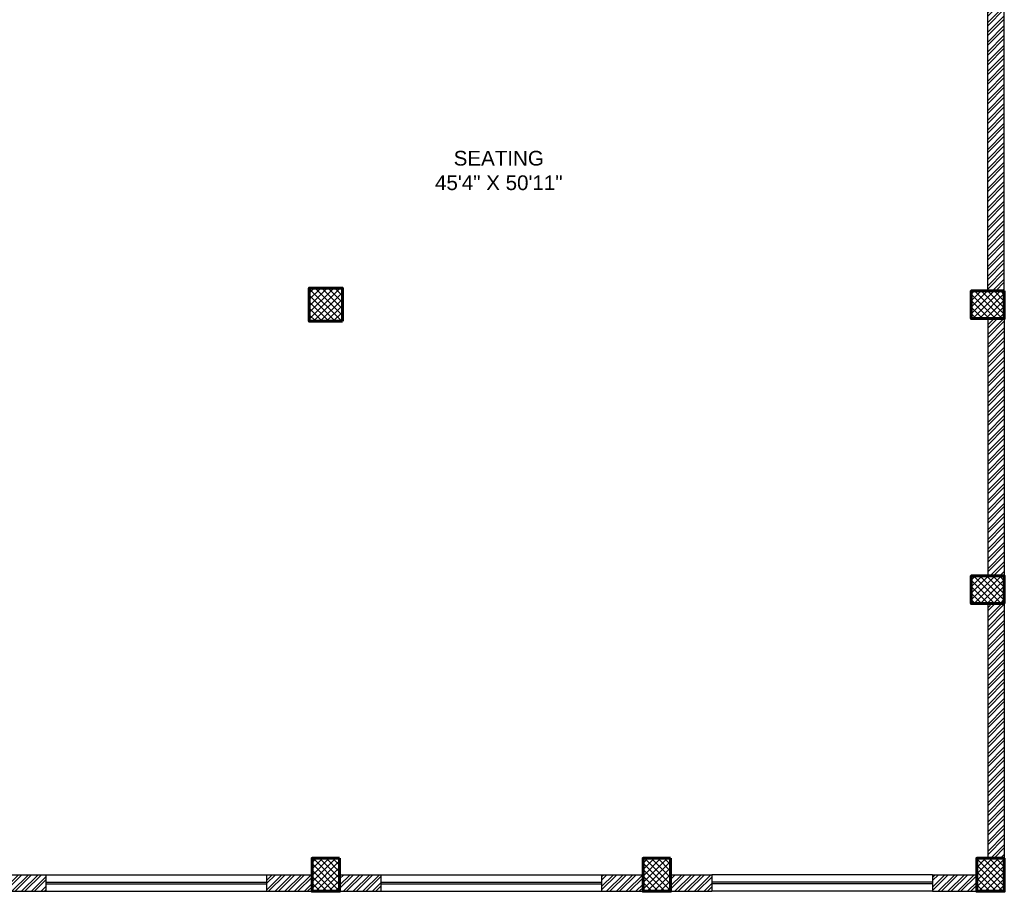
# Model space of a CAD drawing. Header units: inches. Extents: x 105152 to 158499, y 12149 to 30915.
# Tile 338 of 339: x 132748 to 133284, y 17404 to 17878. Entities that reach past the tile are written whole.
import ezdxf

# ---------------------------------------------------------------- set-up
doc = ezdxf.new("R2010")
doc.units = ezdxf.units.IN
doc.header["$MEASUREMENT"] = 0
doc.layers.add('PD_025_TEXT', color=61, linetype='Continuous')
for name, color, linetype, lineweight in [('PD_BRICK WALL_115', 134, 'Continuous', 30), ('PD_COLUMN', 2, 'Continuous', 60), ('PD_HATCH', 45, 'Continuous', 9), ('PD_WINDOW', 140, 'Continuous', 25)]:
    doc.layers.add(name, color=color, linetype=linetype, lineweight=lineweight)
doc.styles.add('style1', font='arial.ttf', dxfattribs={"height": 500})
pattern_1 = [(45, (277611.2745, 44121.918), (-1.767766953, 1.767766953), []), (135, (277611.2745, 44121.918), (-1.767766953, -1.767766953), [])]

msp = doc.modelspace()

# ---------------------------------------------------------------- hatches: boundary and pattern name
at = {"layer": 'PD_HATCH'}
h = msp.add_hatch(dxfattribs=at)
h.set_pattern_fill('ANSI32', color=256, scale=10)
h.set_pattern_definition([(45, (132173.841, 17518.1774), (-2.65165, 2.65165), []), (45, (132175.6088, 17518.1774), (-2.65165, 2.65165), [])])
h.paths.add_polyline_path([(132176.99, 17560.93), (132167.99, 17560.93), (132167.99, 17479.43), (132176.99, 17479.43)])
h.paths.add_polyline_path([(132538.49, 17413.43), (132368.99, 17413.43), (132368.99, 17404.43), (132538.49, 17404.43)])
h.paths.add_polyline_path([(132722.99, 17413.43), (132553.49, 17413.43), (132553.49, 17404.43), (132722.99, 17404.43)])
h.paths.add_polyline_path([(132176.99, 18277.43), (132167.99, 18277.43), (132167.99, 18195.93), (132176.99, 18195.93)])
h.paths.add_polyline_path([(132176.99, 18180.93), (132167.99, 18180.93), (132167.99, 18040.93), (132176.99, 18040.93)])
h.paths.add_polyline_path([(132176.99, 18025.93), (132167.99, 18025.93), (132167.99, 17885.93), (132176.99, 17885.93)])
h.paths.add_polyline_path([(132176.99, 17870.93), (132167.99, 17870.93), (132167.99, 17730.93), (132176.99, 17730.93)])
h.paths.add_polyline_path([(132176.99, 17715.93), (132167.99, 17715.93), (132167.99, 17575.93), (132176.99, 17575.93)])
h.paths.add_polyline_path([(133268.99, 18352.43), (133102.49, 18352.43), (133102.49, 18343.43), (133268.99, 18343.43)])
h.paths.add_polyline_path([(133087.49, 18352.43), (132922.49, 18352.43), (132922.49, 18343.43), (133087.49, 18343.43)])
h.paths.add_polyline_path([(132907.49, 18352.43), (132737.99, 18352.43), (132737.99, 18343.43), (132907.49, 18343.43)])
h.paths.add_polyline_path([(132722.99, 18352.43), (132553.49, 18352.43), (132553.49, 18343.43), (132722.99, 18343.43)])
h.paths.add_polyline_path([(132353.99, 18352.43), (132242.99, 18352.43), (132242.99, 18343.43), (132353.99, 18343.43)])
h.paths.add_polyline_path([(132227.99, 18352.43), (132167.99, 18352.43), (132167.99, 18292.43), (132176.99, 18292.43), (132176.99, 18343.43), (132227.99, 18343.43)])
h.paths.add_polyline_path([(132176.99, 17464.43), (132167.99, 17464.43), (132167.99, 17404.43), (132227.99, 17404.43), (132227.99, 17413.43), (132176.99, 17413.43)])
h.paths.add_polyline_path([(132353.99, 17413.43), (132242.99, 17413.43), (132242.99, 17404.43), (132353.99, 17404.43)])
h.paths.add_polyline_path([(132762.74, 17413.43), (132737.99, 17413.43), (132737.99, 17404.43), (132762.74, 17404.43)])
h.paths.add_polyline_path([(132907.49, 17413.43), (132882.74, 17413.43), (132882.74, 17404.43), (132907.49, 17404.43)])
h.paths.add_polyline_path([(132944.99, 17413.43), (132922.49, 17413.43), (132922.49, 17404.43), (132944.99, 17404.43)])
h.paths.add_polyline_path([(133087.49, 17413.43), (133064.99, 17413.43), (133064.99, 17404.43), (133087.49, 17404.43)])
h.paths.add_polyline_path([(133124.99, 17413.43), (133102.49, 17413.43), (133102.49, 17404.43), (133124.99, 17404.43)])
h.paths.add_polyline_path([(133268.99, 17413.43), (133244.99, 17413.43), (133244.99, 17404.43), (133268.99, 17404.43)])
h.paths.add_polyline_path([(133283.99, 17422.43), (133274.99, 17422.43)])
h.paths.add_polyline_path([(133283.99, 17560.93), (133274.99, 17560.93), (133274.99, 17422.43), (133283.99, 17422.43)])
h.paths.add_polyline_path([(133283.99, 17715.93), (133274.99, 17715.93), (133274.99, 17575.93), (133283.99, 17575.93)])
h.paths.add_polyline_path([(133283.99, 18025.93), (133274.99, 18025.93), (133274.99, 17730.93), (133283.99, 17730.93)])
h.paths.add_polyline_path([(133283.99, 18334.43), (133274.99, 18334.43), (133274.99, 18195.93), (133283.99, 18195.93)])
h.paths.add_polyline_path([(133265.99, 18192.93), (133160.99, 18192.93), (133160.99, 18183.93), (133265.99, 18183.93)])
h.paths.add_polyline_path([(133160.99, 18180.93), (133151.99, 18180.93), (133151.99, 18102.93), (133160.99, 18102.93)])
h.paths.add_polyline_path([(133151.99, 18192.93), (133079.99, 18192.93), (133079.99, 18183.93), (133151.99, 18183.93)])
h.paths.add_polyline_path([(133079.99, 18180.93), (133070.99, 18180.93), (133070.99, 18102.93), (133079.99, 18102.93)])
h.paths.add_polyline_path([(133070.99, 18192.93), (132989.99, 18192.93), (132989.99, 18090.93), (133016.99, 18090.93), (133016.99, 18099.93), (132998.99, 18099.93), (132998.99, 18183.93), (133070.99, 18183.93)])
h.paths.add_polyline_path([(133070.99, 18099.93), (133052.99, 18099.93), (133052.99, 18090.93), (133070.99, 18090.93)], flags=17)
h.paths.add_polyline_path([(133097.99, 18099.93), (133079.99, 18099.93), (133079.99, 18090.93), (133097.99, 18090.93)])
h.paths.add_polyline_path([(133151.99, 18099.93), (133133.99, 18099.93), (133133.99, 18090.93), (133151.99, 18090.93)])
h.paths.add_polyline_path([(133160.99, 18090.93), (133151.99, 18090.93), (133151.99, 18027.93), (133160.99, 18027.93)])
h.paths.add_polyline_path([(133283.99, 18041.93), (133274.99, 18041.93), (133274.99, 18040.93), (133283.99, 18040.93)])
h.paths.add_polyline_path([(133283.99, 18180.93), (133274.99, 18180.93), (133274.99, 18161.93), (133283.99, 18161.93)])
h.paths.add_polyline_path([(132405.74, 18343.43), (132405.74, 18352.43), (132368.99, 18352.43), (132368.99, 18343.43)])
h.paths.add_polyline_path([(132501.74, 18352.43), (132501.74, 18343.43), (132538.49, 18343.43), (132538.49, 18352.43)])
h = msp.add_hatch(dxfattribs=at)
h.set_pattern_fill('ANSI37', color=256, scale=20)
h.set_pattern_definition(pattern_1)
h.paths.add_polyline_path([(132923.99, 17714.43), (132923.99, 17732.43), (132905.99, 17732.43), (132905.99, 17714.43)])
h = msp.add_hatch(dxfattribs=at)
h.set_pattern_fill('ANSI37', color=256, scale=20)
h.set_pattern_definition(pattern_1)
h.paths.add_polyline_path([(133283.99, 17730.93), (133283.99, 17715.93), (133265.99, 17715.93), (133265.99, 17730.93)])
h = msp.add_hatch(dxfattribs=at)
h.set_pattern_fill('ANSI37', color=256, scale=20)
h.set_pattern_definition(pattern_1)
h.paths.add_polyline_path([(133283.99, 17560.93), (133283.99, 17575.93), (133265.99, 17575.93), (133265.99, 17560.93)])
h = msp.add_hatch(dxfattribs=at)
h.set_pattern_fill('ANSI37', color=256, scale=20)
h.set_pattern_definition(pattern_1)
h.paths.add_polyline_path([(132922.49, 17404.43), (132907.49, 17404.43), (132907.49, 17422.43), (132922.49, 17422.43)])
h = msp.add_hatch(dxfattribs=at)
h.set_pattern_fill('ANSI37', color=256, scale=20)
h.set_pattern_definition(pattern_1)
h.paths.add_polyline_path([(133102.49, 17404.43), (133087.49, 17404.43), (133087.49, 17422.43), (133102.49, 17422.43)])
h = msp.add_hatch(dxfattribs=at)
h.set_pattern_fill('ANSI37', color=256, scale=20)
h.set_pattern_definition(pattern_1)
h.paths.add_polyline_path([(133283.99, 17404.43), (133268.99, 17404.43), (133268.99, 17422.43), (133283.99, 17422.43)])

# ---------------------------------------------------------------- linework, layer by layer
at = {"layer": 'PD_BRICK WALL_115', "lineweight": 30}
for p, q in [((133283.99, 17730.93), (133283.99, 18041.93)), ((133274.99, 17730.93), (133274.99, 18025.93)), ((133274.99, 17715.93), (133274.99, 17575.93)), ((133283.99, 17715.93), (133283.99, 17575.93)), ((133274.99, 17560.93), (133274.99, 17422.43)), ((133283.99, 17560.93), (133283.99, 17422.43)), ((132737.99, 17413.43), (132762.74, 17413.43)), ((132762.74, 17413.43), (132762.74, 17404.43)), ((132882.74, 17413.43), (132907.49, 17413.43)), ((132882.74, 17413.43), (132882.74, 17404.43)), ((132922.49, 17413.43), (132944.99, 17413.43)), ((132944.99, 17413.43), (132944.99, 17404.43)), ((133064.99, 17413.43), (133087.49, 17413.43)), ((133064.99, 17413.43), (133064.99, 17404.43)), ((133102.49, 17413.43), (133124.99, 17413.43)), ((133124.99, 17413.43), (133124.99, 17404.43)), ((133244.99, 17413.43), (133268.99, 17413.43)), ((133244.99, 17413.43), (133244.99, 17404.43)), ((132737.99, 17404.43), (132762.74, 17404.43)), ((132882.74, 17404.43), (132944.99, 17404.43)), ((133064.99, 17404.43), (133124.99, 17404.43)), ((133244.99, 17404.43), (133283.99, 17404.43))]:
    msp.add_line(p, q, dxfattribs=at)
at = {"layer": 'PD_COLUMN'}
for points in [[(132923.99, 17714.43), (132923.99, 17732.43), (132905.99, 17732.43), (132905.99, 17714.43)], [(133283.99, 17730.93), (133283.99, 17715.93), (133265.99, 17715.93), (133265.99, 17730.93)], [(133283.99, 17560.93), (133283.99, 17575.93), (133265.99, 17575.93), (133265.99, 17560.93)], [(132922.49, 17422.43), (132907.49, 17422.43), (132907.49, 17404.43), (132922.49, 17404.43)], [(133102.49, 17422.43), (133087.49, 17422.43), (133087.49, 17404.43), (133102.49, 17404.43)], [(133283.99, 17422.43), (133268.99, 17422.43), (133268.99, 17404.43), (133283.99, 17404.43)]]:
    msp.add_lwpolyline(points, close=True, dxfattribs=at)
at = {"layer": 'PD_WINDOW'}
for p, q in [((132762.74, 17413.43), (132882.74, 17413.43)), ((132762.74, 17409.43), (132882.74, 17409.43)), ((132944.99, 17413.43), (133064.99, 17413.43)), ((132944.99, 17409.43), (133064.99, 17409.43)), ((133244.99, 17413.43), (133124.99, 17413.43)), ((133244.99, 17409.43), (133124.99, 17409.43)), ((132762.74, 17408.43), (132882.74, 17408.43)), ((132762.74, 17404.43), (132882.74, 17404.43)), ((132944.99, 17408.43), (133064.99, 17408.43)), ((132944.99, 17404.43), (133064.99, 17404.43)), ((133244.99, 17408.43), (133124.99, 17408.43)), ((133244.99, 17404.43), (133124.99, 17404.43))]:
    msp.add_line(p, q, dxfattribs=at)

# ---------------------------------------------------------------- texts
at = {"layer": 'PD_025_TEXT', "insert": (132927.6, 17807.1), "char_height": 8, "width": 162.9076, "attachment_point": 1, "style": 'style1'}
msp.add_mtext('\\pxqc;SEATING\\P45\'4" X 50\'11"', dxfattribs=at)

doc.saveas('drawing.dxf')
